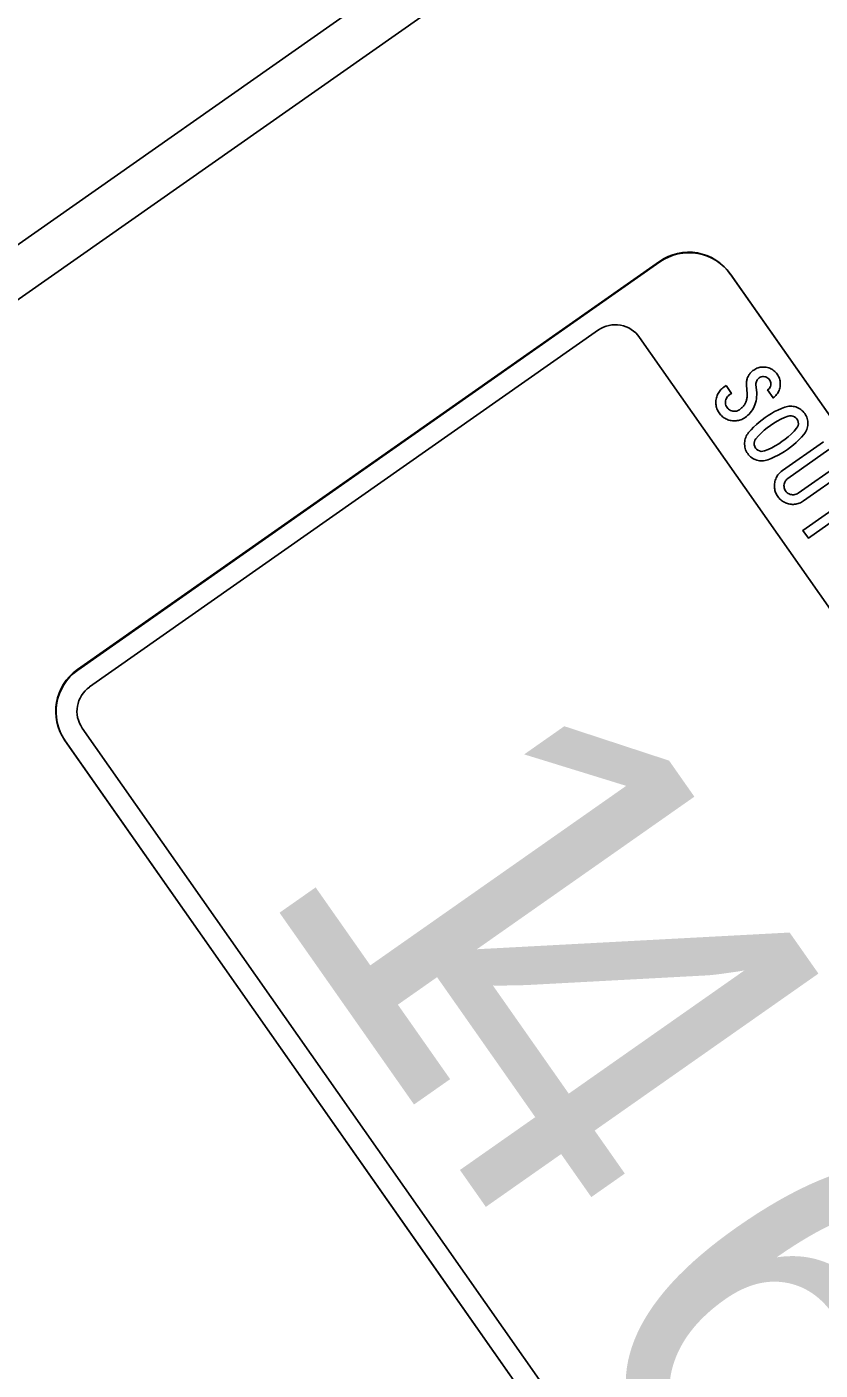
# Model space of a CAD drawing. Extents: x 1581789 to 1622364, y 1043167 to 1103486.
# Drawn here: x 1604362.32 to 1604374.04, y 1089062.16 to 1089082 of the extents above; entities that cross this region are included whole.
import ezdxf

# ---------------------------------------------------------------- set-up
doc = ezdxf.new("R2010")
doc.units = 0
doc.layers.add('RD_PD_PatLn2', color=7, linetype='Continuous')

msp = doc.modelspace()

# ---------------------------------------------------------------- linework, layer by layer
at = {"layer": 'RD_PD_PatLn2'}
for p, q in [((1604372.448, 1089085.977), (1604351.162, 1089071.046)), ((1604351.162, 1089071.046), (1604372.448, 1089085.977)), ((1604372.831, 1089085.431), (1604351.545, 1089070.5)), ((1604371.664, 1089078.532), (1604363.068, 1089072.503)), ((1604371.67, 1089078.525), (1604363.074, 1089072.495)), ((1604383.327, 1089063.212), (1604372.709, 1089078.349)), ((1604383.332, 1089063.204), (1604372.715, 1089078.341)), ((1604362.885, 1089071.458), (1604368.233, 1089063.833)), ((1604362.89, 1089071.45), (1604373.508, 1089056.313)), ((1604368.233, 1089063.833), (1604373.502, 1089056.321))]:
    msp.add_line(p, q, dxfattribs=at)
for points in [[(1604363.247, 1089072.247), (1604370.764, 1089077.519)], [(1604371.37, 1089077.41), (1604375.293, 1089071.823), (1604375.324, 1089071.861), (1604375.235, 1089072.082), (1604375.304, 1089072.199), (1604375.279, 1089072.304), (1604375.292, 1089072.461), (1604375.48, 1089072.669), (1604376.086, 1089072.626), (1604376.667, 1089072.216), (1604376.774, 1089072.208), (1604377.68, 1089070.811), (1604377.517, 1089070.284), (1604378.083, 1089069.445), (1604377.998, 1089069.02), (1604377.845, 1089068.185), (1604381.991, 1089062.275)], [(1604372.648, 1089076.697), (1604372.729, 1089076.581), (1604372.697, 1089076.559), (1604372.683, 1089076.548), (1604372.671, 1089076.535), (1604372.661, 1089076.522), (1604372.653, 1089076.507), (1604372.646, 1089076.491), (1604372.642, 1089076.473), (1604372.64, 1089076.456), (1604372.64, 1089076.439), (1604372.643, 1089076.422), (1604372.647, 1089076.406), (1604372.654, 1089076.39), (1604372.664, 1089076.375), (1604372.675, 1089076.361), (1604372.687, 1089076.349), (1604372.701, 1089076.339), (1604372.716, 1089076.33), (1604372.732, 1089076.324), (1604372.749, 1089076.32), (1604372.767, 1089076.318), (1604372.784, 1089076.318), (1604372.801, 1089076.321), (1604372.817, 1089076.326), (1604372.833, 1089076.333), (1604372.848, 1089076.342), (1604372.859, 1089076.35), (1604372.869, 1089076.358), (1604372.879, 1089076.367), (1604372.888, 1089076.375), (1604372.897, 1089076.384), (1604372.905, 1089076.394), (1604372.912, 1089076.403), (1604372.919, 1089076.413), (1604372.926, 1089076.423), (1604372.932, 1089076.433), (1604372.937, 1089076.444), (1604372.942, 1089076.455), (1604372.946, 1089076.466), (1604372.95, 1089076.477), (1604372.953, 1089076.489), (1604372.955, 1089076.501), (1604372.958, 1089076.513), (1604372.959, 1089076.526), (1604372.96, 1089076.538), (1604372.96, 1089076.551), (1604372.96, 1089076.565), (1604372.96, 1089076.578), (1604372.951, 1089076.705), (1604372.95, 1089076.719), (1604372.95, 1089076.732), (1604372.951, 1089076.746), (1604372.952, 1089076.759), (1604372.954, 1089076.771), (1604372.956, 1089076.784), (1604372.959, 1089076.796), (1604372.963, 1089076.808), (1604372.967, 1089076.819), (1604372.973, 1089076.831), (1604372.978, 1089076.842), (1604372.984, 1089076.852), (1604372.991, 1089076.863), (1604372.999, 1089076.873), (1604373.007, 1089076.883), (1604373.016, 1089076.892), (1604373.025, 1089076.901), (1604373.035, 1089076.91), (1604373.046, 1089076.919), (1604373.057, 1089076.927), (1604373.073, 1089076.937), (1604373.088, 1089076.946), (1604373.104, 1089076.953), (1604373.121, 1089076.96), (1604373.137, 1089076.965), (1604373.154, 1089076.968), (1604373.171, 1089076.971), (1604373.189, 1089076.972), (1604373.207, 1089076.972), (1604373.225, 1089076.971), (1604373.243, 1089076.968), (1604373.261, 1089076.964), (1604373.279, 1089076.959), (1604373.295, 1089076.953), (1604373.311, 1089076.946), (1604373.327, 1089076.938), (1604373.341, 1089076.929), (1604373.355, 1089076.918), (1604373.369, 1089076.906), (1604373.381, 1089076.894), (1604373.393, 1089076.88), (1604373.404, 1089076.865), (1604373.415, 1089076.85), (1604373.423, 1089076.834), (1604373.431, 1089076.818), (1604373.437, 1089076.801), (1604373.442, 1089076.785), (1604373.446, 1089076.768), (1604373.449, 1089076.751), (1604373.45, 1089076.733)], [(1604373.45, 1089076.733), (1604373.45, 1089076.715), (1604373.448, 1089076.697), (1604373.446, 1089076.679), (1604373.442, 1089076.66), (1604373.437, 1089076.643), (1604373.431, 1089076.626), (1604373.424, 1089076.61), (1604373.416, 1089076.595), (1604373.407, 1089076.58), (1604373.396, 1089076.566), (1604373.385, 1089076.553), (1604373.372, 1089076.54), (1604373.359, 1089076.528), (1604373.344, 1089076.517), (1604373.263, 1089076.633), (1604373.276, 1089076.644), (1604373.288, 1089076.656), (1604373.297, 1089076.67), (1604373.303, 1089076.686), (1604373.308, 1089076.703), (1604373.31, 1089076.721), (1604373.309, 1089076.738), (1604373.305, 1089076.754), (1604373.299, 1089076.77), (1604373.29, 1089076.785), (1604373.279, 1089076.798), (1604373.266, 1089076.809), (1604373.252, 1089076.818), (1604373.237, 1089076.825), (1604373.22, 1089076.829), (1604373.202, 1089076.831), (1604373.185, 1089076.83), (1604373.169, 1089076.826), (1604373.153, 1089076.82), (1604373.138, 1089076.811), (1604373.127, 1089076.802), (1604373.117, 1089076.792), (1604373.108, 1089076.781), (1604373.101, 1089076.77), (1604373.096, 1089076.757), (1604373.093, 1089076.744), (1604373.091, 1089076.73), (1604373.091, 1089076.715), (1604373.101, 1089076.59), (1604373.101, 1089076.559), (1604373.1, 1089076.53), (1604373.097, 1089076.501), (1604373.092, 1089076.472), (1604373.085, 1089076.443), (1604373.075, 1089076.416), (1604373.064, 1089076.388), (1604373.052, 1089076.364), (1604373.038, 1089076.341), (1604373.024, 1089076.319), (1604373.007, 1089076.298), (1604372.99, 1089076.278), (1604372.971, 1089076.26), (1604372.951, 1089076.243), (1604372.929, 1089076.227), (1604372.914, 1089076.216), (1604372.898, 1089076.207), (1604372.882, 1089076.199), (1604372.866, 1089076.193), (1604372.849, 1089076.187), (1604372.832, 1089076.183), (1604372.815, 1089076.18), (1604372.798, 1089076.178), (1604372.78, 1089076.177), (1604372.762, 1089076.177), (1604372.744, 1089076.178), (1604372.725, 1089076.181), (1604372.708, 1089076.184), (1604372.692, 1089076.189), (1604372.676, 1089076.194), (1604372.661, 1089076.2), (1604372.646, 1089076.207), (1604372.632, 1089076.215), (1604372.618, 1089076.223), (1604372.605, 1089076.233), (1604372.592, 1089076.243), (1604372.58, 1089076.254), (1604372.569, 1089076.266), (1604372.558, 1089076.28), (1604372.548, 1089076.294), (1604372.538, 1089076.309), (1604372.529, 1089076.325), (1604372.521, 1089076.341), (1604372.514, 1089076.357), (1604372.508, 1089076.374), (1604372.504, 1089076.391), (1604372.501, 1089076.408), (1604372.499, 1089076.425), (1604372.498, 1089076.443), (1604372.498, 1089076.461), (1604372.5, 1089076.479), (1604372.503, 1089076.497), (1604372.507, 1089076.516), (1604372.511, 1089076.533), (1604372.517, 1089076.55), (1604372.524, 1089076.567)], [(1604372.524, 1089076.567), (1604372.532, 1089076.582), (1604372.541, 1089076.597), (1604372.551, 1089076.612), (1604372.561, 1089076.625), (1604372.573, 1089076.638), (1604372.586, 1089076.651), (1604372.6, 1089076.663), (1604372.615, 1089076.674), (1604372.648, 1089076.697), (1604372.648, 1089076.697)], [(1604373.556, 1089075.754), (1604373.51, 1089075.723), (1604373.463, 1089075.695), (1604373.416, 1089075.669), (1604373.366, 1089075.644), (1604373.316, 1089075.622), (1604373.265, 1089075.602), (1604373.244, 1089075.596), (1604373.224, 1089075.591), (1604373.204, 1089075.588), (1604373.184, 1089075.586), (1604373.163, 1089075.586), (1604373.143, 1089075.588), (1604373.122, 1089075.592), (1604373.101, 1089075.597), (1604373.081, 1089075.604), (1604373.062, 1089075.613), (1604373.044, 1089075.623), (1604373.027, 1089075.634), (1604373.011, 1089075.647), (1604372.996, 1089075.661), (1604372.981, 1089075.677), (1604372.968, 1089075.694), (1604372.957, 1089075.712), (1604372.947, 1089075.731), (1604372.938, 1089075.75), (1604372.932, 1089075.769), (1604372.927, 1089075.789), (1604372.924, 1089075.81), (1604372.922, 1089075.831), (1604372.923, 1089075.852), (1604372.925, 1089075.873), (1604372.928, 1089075.894), (1604372.933, 1089075.914), (1604372.94, 1089075.933), (1604372.948, 1089075.952), (1604372.957, 1089075.97), (1604372.969, 1089075.987), (1604372.982, 1089076.004), (1604373.018, 1089076.046), (1604373.056, 1089076.085), (1604373.096, 1089076.123), (1604373.137, 1089076.159), (1604373.18, 1089076.194), (1604373.224, 1089076.227), (1604373.27, 1089076.257), (1604373.318, 1089076.286), (1604373.366, 1089076.313), (1604373.415, 1089076.337), (1604373.466, 1089076.359), (1604373.517, 1089076.379), (1604373.537, 1089076.386), (1604373.557, 1089076.39), (1604373.577, 1089076.393), (1604373.598, 1089076.394), (1604373.618, 1089076.394), (1604373.638, 1089076.391), (1604373.659, 1089076.388), (1604373.679, 1089076.382), (1604373.699, 1089076.375), (1604373.718, 1089076.366), (1604373.736, 1089076.357), (1604373.753, 1089076.345), (1604373.769, 1089076.332), (1604373.784, 1089076.318), (1604373.798, 1089076.302), (1604373.811, 1089076.286), (1604373.822, 1089076.267), (1604373.833, 1089076.249), (1604373.841, 1089076.23), (1604373.848, 1089076.211), (1604373.852, 1089076.191), (1604373.856, 1089076.171), (1604373.857, 1089076.15), (1604373.857, 1089076.129), (1604373.856, 1089076.108), (1604373.852, 1089076.087), (1604373.847, 1089076.068), (1604373.841, 1089076.049), (1604373.833, 1089076.03), (1604373.824, 1089076.012), (1604373.812, 1089075.995), (1604373.799, 1089075.978), (1604373.764, 1089075.937), (1604373.726, 1089075.897), (1604373.686, 1089075.859), (1604373.645, 1089075.822), (1604373.601, 1089075.787), (1604373.556, 1089075.754), (1604373.556, 1089075.754)], [(1604373.475, 1089075.87), (1604373.523, 1089075.905), (1604373.568, 1089075.943), (1604373.612, 1089075.983), (1604373.653, 1089076.024), (1604373.691, 1089076.068), (1604373.705, 1089076.088), (1604373.713, 1089076.11), (1604373.717, 1089076.135), (1604373.715, 1089076.16), (1604373.709, 1089076.183), (1604373.696, 1089076.205), (1604373.68, 1089076.224), (1604373.66, 1089076.238), (1604373.637, 1089076.248), (1604373.613, 1089076.253), (1604373.589, 1089076.253), (1604373.565, 1089076.247), (1604373.51, 1089076.225), (1604373.457, 1089076.201), (1604373.405, 1089076.174), (1604373.355, 1089076.144), (1604373.306, 1089076.111), (1604373.258, 1089076.076), (1604373.214, 1089076.039), (1604373.17, 1089076), (1604373.13, 1089075.958), (1604373.09, 1089075.914), (1604373.076, 1089075.893), (1604373.068, 1089075.871), (1604373.064, 1089075.846), (1604373.065, 1089075.821), (1604373.072, 1089075.798), (1604373.084, 1089075.776), (1604373.1, 1089075.757), (1604373.12, 1089075.742), (1604373.143, 1089075.732), (1604373.167, 1089075.727), (1604373.191, 1089075.728), (1604373.215, 1089075.734), (1604373.27, 1089075.756), (1604373.323, 1089075.78), (1604373.375, 1089075.807), (1604373.426, 1089075.837), (1604373.475, 1089075.87), (1604373.475, 1089075.87)], [(1604374.4, 1089075.42), (1604373.794, 1089074.994), (1604373.778, 1089074.984), (1604373.762, 1089074.975), (1604373.746, 1089074.967), (1604373.73, 1089074.96), (1604373.713, 1089074.955), (1604373.696, 1089074.95), (1604373.679, 1089074.947), (1604373.662, 1089074.945), (1604373.644, 1089074.944), (1604373.626, 1089074.944), (1604373.608, 1089074.946), (1604373.59, 1089074.949), (1604373.573, 1089074.952), (1604373.556, 1089074.956), (1604373.54, 1089074.961), (1604373.525, 1089074.967), (1604373.51, 1089074.974), (1604373.496, 1089074.982), (1604373.483, 1089074.991), (1604373.469, 1089075), (1604373.457, 1089075.011), (1604373.445, 1089075.022), (1604373.434, 1089075.034), (1604373.423, 1089075.047), (1604373.412, 1089075.061), (1604373.403, 1089075.075), (1604373.394, 1089075.09), (1604373.387, 1089075.105), (1604373.38, 1089075.12), (1604373.375, 1089075.135), (1604373.371, 1089075.151), (1604373.367, 1089075.166), (1604373.365, 1089075.182), (1604373.363, 1089075.198), (1604373.363, 1089075.215), (1604373.363, 1089075.231), (1604373.365, 1089075.248), (1604373.367, 1089075.265), (1604373.371, 1089075.284), (1604373.376, 1089075.301), (1604373.382, 1089075.318), (1604373.389, 1089075.334), (1604373.397, 1089075.35), (1604373.405, 1089075.365), (1604373.415, 1089075.379), (1604373.426, 1089075.393), (1604373.438, 1089075.406), (1604373.451, 1089075.419), (1604373.465, 1089075.431), (1604373.48, 1089075.442), (1604374.086, 1089075.867)], [(1604374.168, 1089075.752), (1604373.561, 1089075.326), (1604373.547, 1089075.315), (1604373.535, 1089075.303), (1604373.525, 1089075.289), (1604373.517, 1089075.274), (1604373.511, 1089075.258), (1604373.506, 1089075.241), (1604373.504, 1089075.223), (1604373.505, 1089075.206), (1604373.507, 1089075.189), (1604373.512, 1089075.173), (1604373.519, 1089075.157), (1604373.528, 1089075.142), (1604373.539, 1089075.128), (1604373.552, 1089075.116), (1604373.565, 1089075.106), (1604373.58, 1089075.098), (1604373.596, 1089075.092), (1604373.614, 1089075.088), (1604373.632, 1089075.086), (1604373.649, 1089075.086), (1604373.666, 1089075.089), (1604373.682, 1089075.093), (1604373.698, 1089075.101), (1604373.713, 1089075.11), (1604374.319, 1089075.535)], [(1604374.676, 1089074.795), (1604374.572, 1089074.943), (1604373.864, 1089074.446), (1604373.783, 1089074.56), (1604374.492, 1089075.057), (1604374.389, 1089075.204), (1604374.498, 1089075.281), (1604374.785, 1089074.872), (1604374.676, 1089074.795), (1604374.676, 1089074.795)], [(1604373.758, 1089056.5), (1604368.489, 1089064.012), (1604363.14, 1089071.637)]]:
    msp.add_lwpolyline(points, dxfattribs=at)
for centre, radius, start, end in [((1604372.095, 1089077.918), 0.75, 35.047, 125.0472), ((1604372.101, 1089077.91), 0.75, 35.047, 125.0472), ((1604371.013, 1089077.161), 0.436, 34.8167, 124.8169), ((1604363.499, 1089071.889), 0.75, 125.0472, 215.0469), ((1604363.504, 1089071.881), 0.75, 125.0472, 215.0469), ((1604363.499, 1089071.889), 0.437, 125.0472, 215.0469)]:
    msp.add_arc(centre, radius, start, end, dxfattribs=at)

# ---------------------------------------------------------------- texts
for s, p in [('1', (1604365.703, 1089069.414)), ('4', (1604367.119, 1089067.395)), ('6', (1604370.231, 1089062.959))]:
    msp.add_text(s, height=6, rotation=305.0468, dxfattribs=at).set_placement(p)

doc.saveas('drawing.dxf')
